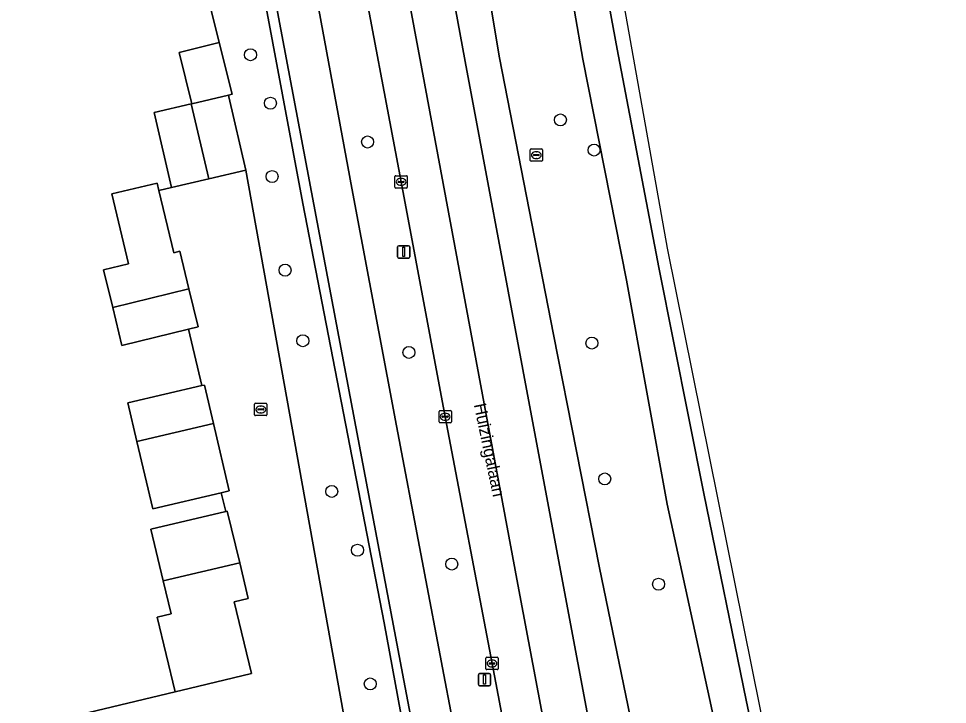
# Model space of a CAD drawing. Extents: x 158472 to 159562, y 388525 to 389606.
# Drawn here: x 159469.3 to 159544.8, y 388813.8 to 388869.6 of the extents above; entities that cross this region are included whole.
import ezdxf

# ---------------------------------------------------------------- set-up
doc = ezdxf.new("R2010")
doc.units = 0
for name, color, linetype in [('IMGEO_Berm_groen', 7, 'Continuous'), ('IMGEO_Boom', 7, 'Continuous'), ('IMGEO_Erf', 7, 'Continuous'), ('IMGEO_Fietspad_gesloten', 7, 'Continuous'), ('IMGEO_Groenvoorziening', 7, 'Continuous'), ('IMGEO_Hek', 7, 'Continuous'), ('IMGEO_Kolk', 7, 'Continuous'), ('IMGEO_Lichtmast', 7, 'Continuous'), ('IMGEO_Openbare_ruimte_label', 7, 'Continuous'), ('IMGEO_OVBaan_gesloten', 7, 'Continuous'), ('IMGEO_Pand', 7, 'Continuous'), ('IMGEO_Rijbaan_lokaal_open', 7, 'Continuous'), ('IMGEO_Rijbaan_regionaal_gesloten', 7, 'Continuous'), ('IMGEO_Rioolput', 7, 'Continuous')]:
    doc.layers.add(name, color=color, linetype=linetype)

msp = doc.modelspace()

# ---------------------------------------------------------------- linework, layer by layer
at = {"layer": 'IMGEO_Berm_groen'}
for points in [[(159467.478, 389023.699), (159470.301, 389005.994), (159471.774, 388996.499), (159472.31, 388993.304), (159475.549, 388973.246), (159478.766, 388953.719), (159482.143, 388933.991), (159485.67, 388913.95), (159489.184, 388894.688), (159492.913, 388874.66), (159496.396, 388855.827), (159500.006, 388836.494), (159503.973, 388815.676), (159507.842, 388795.4), (159511.323, 388776.734), (159513.941, 388762.547), (159517.26, 388745.524), (159519.974, 388732.862), (159523.276, 388718.281), (159528.357, 388697.84), (159528.818, 388695.732), (159529.803, 388691.488)], [(159482.917, 388995.883), (159486.108, 388976.474), (159489.898, 388953.886), (159492.811, 388936.552), (159495.989, 388917.78), (159498.945, 388901.976), (159502.071, 388885.298), (159505.613, 388866.14), (159510.303, 388841.09), (159513.506, 388823.883), (159518.588, 388796.878)], [(159539.406, 388763.206), (159535.379, 388781.658), (159531.832, 388798.178), (159528.458, 388814.204), (159525.014, 388830.993), (159521.357, 388849.395), (159517.973, 388867.141), (159514.106, 388888.012), (159510.949, 388905.18), (159507.32, 388925.719), (159503.938, 388945.047), (159500.206, 388967.141), (159496.79, 388988.209), (159496.379, 388990.721), (159495.706, 388994.215)], [(159517.25, 388771.049), (159515.648, 388778.113), (159513.605, 388787.293), (159511.785, 388796.128), (159507.786, 388817.176), (159503.98, 388837.245), (159500.395, 388856.346), (159496.797, 388875.452), (159493.041, 388895.542)], [(159485.083, 388893.722), (159492.403, 388854.591), (159499.011, 388820.492), (159508.014, 388771.508), (159512.222, 388749.874), (159514.889, 388736.915)], [(159505.196, 388885.579), (159508.393, 388866.43), (159512.8, 388843.923), (159516.524, 388824.955), (159520.263, 388806.819), (159522.569, 388795.507), (159528.236, 388769.573), (159532.474, 388753.472), (159538.23, 388754.724), (159532.257, 388781.219), (159529, 388797.633), (159525.61, 388813.699), (159522.041, 388830.122), (159518.725, 388848.359), (159515.161, 388866.334), (159511.793, 388885.875)], [(159511.793, 388885.875), (159515.161, 388866.334), (159518.725, 388848.359), (159522.041, 388830.122), (159525.61, 388813.699), (159529, 388797.633), (159532.257, 388781.219), (159538.23, 388754.724), (159532.474, 388753.472), (159528.236, 388769.573), (159522.569, 388795.507), (159520.263, 388806.819), (159516.524, 388824.955), (159512.8, 388843.923), (159508.393, 388866.43), (159505.196, 388885.579)], [(159514.099, 388744.784), (159510.743, 388761.843), (159508.003, 388776.398), (159504.686, 388794.446), (159500.624, 388815.778), (159496.891, 388835.426), (159493.117, 388855.5), (159489.641, 388873.942)]]:
    msp.add_lwpolyline(points, dxfattribs=at)
at = {"layer": 'IMGEO_Boom'}
for centre in [(159488.144, 388866.691), (159489.766, 388862.744), (159513.348, 388861.382), (159497.671, 388859.59), (159516.086, 388858.932), (159489.902, 388856.777), (159490.953, 388849.163), (159492.398, 388843.429), (159515.911, 388843.236), (159501.029, 388842.479), (159516.95, 388832.184), (159494.749, 388831.175), (159496.847, 388826.387), (159504.512, 388825.265), (159521.333, 388823.622), (159497.888, 388815.513)]:
    msp.add_circle(centre, 0.489, dxfattribs=at)
at = {"layer": 'IMGEO_Erf'}
msp.add_lwpolyline([(159459.576, 388809.497), (159482.017, 388814.871), (159480.565, 388820.93), (159481.702, 388821.202), (159481.054, 388823.901), (159480.05, 388828.087), (159486.125, 388829.545), (159485.755, 388831.05), (159480.195, 388829.747), (159478.91, 388835.233), (159478.177, 388838.363), (159484.184, 388839.771), (159483.101, 388844.376), (159477.685, 388843.051), (159476.934, 388846.12), (159476.184, 388849.187), (159478.22, 388849.685), (159476.867, 388855.361), (159480.552, 388856.239), (159480.696, 388855.637), (159481.725, 388855.9), (159480.303, 388861.984), (159483.325, 388862.69), (159483.371, 388862.701), (159482.329, 388866.877), (159485.605, 388867.694), (159484.515, 388872.067)], dxfattribs=at)
at = {"layer": 'IMGEO_Fietspad_gesloten'}
for points in [[(159517.26, 388745.524), (159513.941, 388762.547), (159511.323, 388776.734), (159507.842, 388795.4), (159503.973, 388815.676), (159500.006, 388836.494), (159496.396, 388855.827), (159492.913, 388874.66)], [(159489.641, 388873.942), (159493.117, 388855.5), (159496.891, 388835.426), (159500.624, 388815.778), (159504.686, 388794.446), (159508.003, 388776.398), (159510.743, 388761.843), (159514.099, 388744.784)]]:
    msp.add_lwpolyline(points, dxfattribs=at)
at = {"layer": 'IMGEO_Groenvoorziening'}
for points in [[(159514.889, 388736.915), (159512.222, 388749.874), (159508.014, 388771.508), (159499.011, 388820.492), (159492.403, 388854.591), (159485.083, 388893.722)], [(159484.515, 388872.067), (159485.605, 388867.694), (159486.659, 388863.469), (159486.343, 388863.395), (159486.372, 388863.271), (159487.765, 388857.311), (159498.163, 388799.355), (159496.245, 388798.852), (159500, 388782.976), (159505.841, 388758.28), (159506.82, 388754.141), (159506.85, 388754.013), (159507.799, 388750), (159514.503, 388721.655)]]:
    msp.add_lwpolyline(points, dxfattribs=at)
at = {"layer": 'IMGEO_Hek'}
msp.add_lwpolyline([(159483.101, 388844.376), (159484.184, 388839.771)], dxfattribs=at)
at = {"layer": 'IMGEO_Kolk'}
for p, q in [((159499.894, 388855.92), (159499.894, 388856.772)), ((159499.969, 388856.846), (159500.821, 388856.846)), ((159500.895, 388856.772), (159500.895, 388855.92)), ((159500.153, 388856.34), (159500.153, 388856.352)), ((159500.591, 388856.303), (159500.193, 388856.303)), ((159500.196, 388856.389), (159500.594, 388856.389)), ((159500.405, 388856.066), (159500.38, 388856.066)), ((159500.382, 388856.626), (159500.407, 388856.626)), ((159500.637, 388856.352), (159500.637, 388856.34)), ((159500.821, 388855.846), (159499.969, 388855.846)), ((159488.478, 388837.41), (159488.478, 388838.262)), ((159488.553, 388838.336), (159489.405, 388838.336)), ((159488.78, 388837.879), (159489.178, 388837.879)), ((159488.966, 388838.116), (159488.991, 388838.116)), ((159489.479, 388838.262), (159489.479, 388837.41)), ((159489.405, 388837.336), (159488.553, 388837.336)), ((159488.737, 388837.83), (159488.737, 388837.842)), ((159489.175, 388837.793), (159488.777, 388837.793)), ((159488.989, 388837.556), (159488.964, 388837.556)), ((159489.221, 388837.842), (159489.221, 388837.83)), ((159503.479, 388836.819), (159503.479, 388837.671)), ((159503.554, 388837.745), (159504.406, 388837.745)), ((159503.738, 388837.239), (159503.738, 388837.251)), ((159504.176, 388837.202), (159503.778, 388837.202)), ((159503.781, 388837.288), (159504.179, 388837.288)), ((159503.967, 388837.525), (159503.992, 388837.525)), ((159504.222, 388837.251), (159504.222, 388837.239)), ((159504.48, 388837.671), (159504.48, 388836.819)), ((159504.406, 388836.745), (159503.554, 388836.745)), ((159503.99, 388836.965), (159503.965, 388836.965)), ((159507.285, 388816.75), (159507.285, 388817.602)), ((159507.36, 388817.676), (159508.212, 388817.676)), ((159508.286, 388817.602), (159508.286, 388816.75)), ((159507.544, 388817.17), (159507.544, 388817.182)), ((159507.982, 388817.133), (159507.584, 388817.133)), ((159507.587, 388817.219), (159507.985, 388817.219)), ((159507.796, 388816.896), (159507.771, 388816.896)), ((159507.773, 388817.456), (159507.798, 388817.456)), ((159508.028, 388817.182), (159508.028, 388817.17)), ((159508.212, 388816.676), (159507.36, 388816.676))]:
    msp.add_line(p, q, dxfattribs=at)
for points in [[(159499.894, 388855.92), (159499.894, 388856.772)], [(159499.969, 388856.846), (159500.821, 388856.846)], [(159500.895, 388856.772), (159500.895, 388855.92)], [(159500.821, 388855.846), (159499.969, 388855.846)], [(159488.478, 388837.41), (159488.478, 388838.262)], [(159488.553, 388838.336), (159489.405, 388838.336)], [(159489.479, 388838.262), (159489.479, 388837.41)], [(159489.405, 388837.336), (159488.553, 388837.336)], [(159503.479, 388836.819), (159503.479, 388837.671)], [(159503.554, 388837.745), (159504.406, 388837.745)], [(159504.48, 388837.671), (159504.48, 388836.819)], [(159504.406, 388836.745), (159503.554, 388836.745)], [(159507.285, 388816.75), (159507.285, 388817.602)], [(159507.36, 388817.676), (159508.212, 388817.676)], [(159508.286, 388817.602), (159508.286, 388816.75)], [(159508.212, 388816.676), (159507.36, 388816.676)]]:
    msp.add_lwpolyline(points, dxfattribs=at)
for centre, radius, start, end in [((159499.971, 388856.77), 0.0765, 91.55205, 178.44795), ((159499.971, 388856.77), 0.0765, 91.55205, 178.44795), ((159500.819, 388856.77), 0.0765, 1.55205, 88.44795), ((159500.819, 388856.77), 0.0765, 1.55205, 88.44795), ((159500.193, 388856.349), 0.0403, 85.87752, 175.75265), ((159500.19, 388856.339), 0.0366, 178.93798, 274.71019), ((159500.594, 388856.346), 0.043, 264.86636, 352.45326), ((159500.598, 388856.351), 0.0386, 1.73085, 96.63898), ((159499.971, 388855.922), 0.0765, 181.55205, 268.44795), ((159499.971, 388855.922), 0.0765, 181.55205, 268.44795), ((159500.819, 388855.922), 0.0765, 271.55205, 358.44795), ((159500.819, 388855.922), 0.0765, 271.55205, 358.44795), ((159488.555, 388838.26), 0.0765, 91.55205, 178.44795), ((159488.555, 388838.26), 0.0765, 91.55205, 178.44795), ((159488.777, 388837.839), 0.0403, 85.87752, 175.75265), ((159489.182, 388837.841), 0.0386, 1.73085, 96.63898), ((159489.403, 388838.26), 0.0765, 1.55205, 88.44795), ((159489.403, 388838.26), 0.0765, 1.55205, 88.44795), ((159488.555, 388837.412), 0.0765, 181.55205, 268.44795), ((159488.555, 388837.412), 0.0765, 181.55205, 268.44795), ((159488.774, 388837.829), 0.0366, 178.93798, 274.71019), ((159489.178, 388837.836), 0.043, 264.86636, 352.45326), ((159489.403, 388837.412), 0.0765, 271.55205, 358.44795), ((159489.403, 388837.412), 0.0765, 271.55205, 358.44795), ((159503.556, 388837.669), 0.0765, 91.55205, 178.44795), ((159503.556, 388837.669), 0.0765, 91.55205, 178.44795), ((159503.778, 388837.248), 0.0403, 85.87752, 175.75265), ((159503.775, 388837.238), 0.0366, 178.93798, 274.71019), ((159504.179, 388837.245), 0.043, 264.86636, 352.45326), ((159504.183, 388837.25), 0.0386, 1.73085, 96.63898), ((159504.404, 388837.669), 0.0765, 1.55205, 88.44795), ((159504.404, 388837.669), 0.0765, 1.55205, 88.44795), ((159503.556, 388836.821), 0.0765, 181.55205, 268.44795), ((159503.556, 388836.821), 0.0765, 181.55205, 268.44795), ((159504.404, 388836.821), 0.0765, 271.55205, 358.44795), ((159504.404, 388836.821), 0.0765, 271.55205, 358.44795), ((159507.362, 388817.6), 0.0765, 91.55205, 178.44795), ((159507.362, 388817.6), 0.0765, 91.55205, 178.44795), ((159508.21, 388817.6), 0.0765, 1.55205, 88.44795), ((159508.21, 388817.6), 0.0765, 1.55205, 88.44795), ((159507.362, 388816.752), 0.0765, 181.55205, 268.44795), ((159507.362, 388816.752), 0.0765, 181.55205, 268.44795), ((159507.584, 388817.179), 0.0403, 85.87752, 175.75265), ((159507.581, 388817.169), 0.0366, 178.93798, 274.71019), ((159507.985, 388817.176), 0.043, 264.86636, 352.45326), ((159507.989, 388817.181), 0.0386, 1.73085, 96.63898), ((159508.21, 388816.752), 0.0765, 271.55205, 358.44795), ((159508.21, 388816.752), 0.0765, 271.55205, 358.44795)]:
    msp.add_arc(centre, radius, start, end, dxfattribs=at)
for centre, major_axis, ratio, start_param, end_param in [((159500.381, 388856.346), (-0.387, 0.002), 0.722429, 4.712389, 7.853982), ((159500.406, 388856.346), (-0.39, 0.002), 0.717154, 1.570796, 4.712389), ((159488.965, 388837.836), (-0.387, 0.002), 0.722429, 4.712389, 7.853982), ((159488.99, 388837.836), (-0.39, 0.002), 0.717154, 1.570796, 4.712389), ((159503.966, 388837.245), (-0.387, 0.002), 0.722429, 4.712389, 7.853982), ((159503.991, 388837.245), (-0.39, 0.002), 0.717154, 1.570796, 4.712389), ((159507.772, 388817.176), (-0.387, 0.002), 0.722429, 4.712389, 7.853982), ((159507.797, 388817.176), (-0.39, 0.002), 0.717154, 1.570796, 4.712389)]:
    msp.add_ellipse(centre, major_axis=major_axis, ratio=ratio, start_param=start_param, end_param=end_param, dxfattribs=at)
at = {"layer": 'IMGEO_Lichtmast'}
for p, q in [((159500.106, 388850.253), (159500.106, 388851.053)), ((159500.106, 388851.053), (159500.106, 388850.253)), ((159500.206, 388851.153), (159500.996, 388851.153)), ((159500.996, 388851.153), (159500.206, 388851.153)), ((159501.096, 388851.053), (159501.096, 388850.253)), ((159501.096, 388850.253), (159501.096, 388851.053)), ((159500.996, 388850.153), (159500.206, 388850.153)), ((159500.206, 388850.153), (159500.996, 388850.153)), ((159506.675, 388815.465), (159506.675, 388816.265)), ((159506.675, 388816.265), (159506.675, 388815.465)), ((159506.775, 388816.365), (159507.565, 388816.365)), ((159507.565, 388816.365), (159506.775, 388816.365)), ((159507.665, 388816.265), (159507.665, 388815.465)), ((159507.665, 388815.465), (159507.665, 388816.265)), ((159507.565, 388815.365), (159506.775, 388815.365)), ((159506.775, 388815.365), (159507.565, 388815.365))]:
    msp.add_line(p, q, dxfattribs=at)
for points in [[(159500.526, 388851.028), (159500.676, 388851.028), (159500.676, 388850.278), (159500.526, 388850.278), (159500.526, 388851.028)], [(159507.095, 388816.24), (159507.245, 388816.24), (159507.245, 388815.49), (159507.095, 388815.49), (159507.095, 388816.24)]]:
    msp.add_lwpolyline(points, dxfattribs=at)
for centre, start, end in [((159500.206, 388851.053), 90, 180), ((159500.206, 388851.053), 90, 180), ((159500.996, 388851.053), 0, 90), ((159500.996, 388851.053), 360, 90), ((159500.206, 388850.253), 180, 270), ((159500.206, 388850.253), 180, 270), ((159500.996, 388850.253), 270, 0), ((159500.996, 388850.253), 270, 0), ((159506.775, 388816.265), 90, 180), ((159506.775, 388816.265), 90, 180), ((159507.565, 388816.265), 0, 90), ((159507.565, 388816.265), 360, 90), ((159506.775, 388815.465), 180, 270), ((159506.775, 388815.465), 180, 270), ((159507.565, 388815.465), 270, 0), ((159507.565, 388815.465), 270, 0)]:
    msp.add_arc(centre, 0.1, start, end, dxfattribs=at)
at = {"layer": 'IMGEO_OVBaan_gesloten'}
for points in [[(159544.826, 388745.703), (159530.299, 388810.06), (159522.054, 388850.953), (159497.362, 388989.594), (159489.804, 389018.46), (159488.502, 389027.728), (159488.262, 389028.361), (159486.421, 389034.115), (159484.989, 389039.951), (159484.4, 389042.898), (159483.906, 389045.749), (159479.446, 389075.467), (159478.938, 389078.898), (159472.219, 389077.802), (159472.659, 389074.837), (159473.875, 389066.75), (159476.304, 389050.543), (159477.197, 389044.426), (159477.556, 389041.831)], [(159479.118, 388997.135), (159479.472, 388994.744), (159482.712, 388975.037), (159486.399, 388953.032), (159489.225, 388936.295), (159492.448, 388917.152), (159495.384, 388901.361), (159498.504, 388884.708), (159502.077, 388865.538), (159506.726, 388840.612), (159509.981, 388823.168), (159514.258, 388800.407)], [(159518.588, 388796.878), (159513.506, 388823.883), (159510.303, 388841.09), (159505.613, 388866.14), (159502.071, 388885.298), (159498.945, 388901.976), (159495.989, 388917.78), (159492.811, 388936.552), (159489.898, 388953.886), (159486.108, 388976.474), (159482.917, 388995.883)], [(159495.706, 388994.215), (159496.379, 388990.721), (159496.79, 388988.209), (159500.206, 388967.141), (159503.938, 388945.047), (159507.32, 388925.719), (159510.949, 388905.18), (159514.106, 388888.012), (159517.973, 388867.141), (159521.357, 388849.395), (159525.014, 388830.993), (159528.458, 388814.204), (159531.832, 388798.178), (159535.379, 388781.658), (159539.406, 388763.206)]]:
    msp.add_lwpolyline(points, dxfattribs=at)
at = {"layer": 'IMGEO_Pand'}
for points in [[(159485.605, 388867.694), (159482.329, 388866.877), (159483.371, 388862.701), (159486.343, 388863.395), (159486.659, 388863.469)], [(159486.372, 388863.271), (159486.343, 388863.395), (159483.371, 388862.701), (159483.325, 388862.69), (159484.745, 388856.605), (159487.765, 388857.311)], [(159483.325, 388862.69), (159480.303, 388861.984), (159481.725, 388855.9), (159484.745, 388856.605)], [(159476.934, 388846.12), (159483.134, 388847.635), (159482.384, 388850.703), (159481.9, 388850.584), (159480.696, 388855.637), (159480.552, 388856.239), (159476.867, 388855.361), (159478.22, 388849.685), (159476.184, 388849.187)], [(159483.134, 388847.635), (159476.934, 388846.12), (159477.685, 388843.051), (159483.101, 388844.376), (159483.884, 388844.567)], [(159478.91, 388835.233), (159485.128, 388836.692), (159484.395, 388839.82), (159484.184, 388839.771), (159478.177, 388838.363)], [(159478.91, 388835.233), (159480.195, 388829.747), (159485.755, 388831.05), (159486.413, 388831.204), (159485.128, 388836.692)], [(159487.264, 388825.359), (159486.252, 388829.576), (159486.125, 388829.545), (159480.05, 388828.087), (159481.054, 388823.901)], [(159487.264, 388825.359), (159481.054, 388823.901), (159481.702, 388821.202), (159480.565, 388820.93), (159482.017, 388814.871), (159483.156, 388815.144), (159488.221, 388816.357), (159486.82, 388822.195), (159487.958, 388822.468)]]:
    msp.add_lwpolyline(points, close=True, dxfattribs=at)
at = {"layer": 'IMGEO_Rijbaan_lokaal_open'}
msp.add_lwpolyline([(159498.163, 388799.355), (159487.765, 388857.311), (159484.745, 388856.605), (159481.725, 388855.9), (159480.696, 388855.637), (159481.9, 388850.584), (159482.384, 388850.703), (159483.134, 388847.635), (159483.884, 388844.567), (159483.101, 388844.376), (159484.184, 388839.771), (159484.395, 388839.82), (159485.128, 388836.692), (159486.413, 388831.204), (159485.755, 388831.05), (159486.125, 388829.545), (159486.252, 388829.576), (159487.264, 388825.359), (159487.958, 388822.468), (159486.82, 388822.195), (159488.221, 388816.357), (159483.156, 388815.144), (159482.017, 388814.871), (159459.576, 388809.497)], dxfattribs=at)
at = {"layer": 'IMGEO_Rijbaan_regionaal_gesloten'}
for points in [[(159470.811, 389028.633), (159473.508, 389011.465), (159476.144, 388994.722), (159476.384, 388993.3), (159479.5, 388974.111), (159482.677, 388954.955), (159486.052, 388934.798), (159489.618, 388914.651), (159493.041, 388895.542), (159496.797, 388875.452), (159500.395, 388856.346), (159503.98, 388837.245), (159507.786, 388817.176), (159511.785, 388796.128), (159513.605, 388787.293), (159515.648, 388778.113), (159517.25, 388771.049)], [(159514.258, 388800.407), (159509.981, 388823.168), (159506.726, 388840.612), (159502.077, 388865.538), (159498.504, 388884.708), (159495.384, 388901.361), (159492.448, 388917.152), (159489.225, 388936.295), (159486.399, 388953.032), (159482.712, 388975.037), (159479.472, 388994.744), (159479.118, 388997.135)]]:
    msp.add_lwpolyline(points, dxfattribs=at)
at = {"layer": 'IMGEO_Rioolput'}
for p, q in [((159510.966, 388859.022), (159511.818, 388859.022)), ((159510.891, 388858.096), (159510.891, 388858.948)), ((159511.15, 388858.516), (159511.15, 388858.528)), ((159511.588, 388858.479), (159511.19, 388858.479)), ((159511.193, 388858.565), (159511.591, 388858.565)), ((159511.379, 388858.802), (159511.404, 388858.802)), ((159511.634, 388858.528), (159511.634, 388858.516)), ((159511.892, 388858.948), (159511.892, 388858.096)), ((159511.818, 388858.022), (159510.966, 388858.022)), ((159511.402, 388858.242), (159511.377, 388858.242))]:
    msp.add_line(p, q, dxfattribs=at)
for points in [[(159510.966, 388859.022), (159511.818, 388859.022)], [(159510.891, 388858.096), (159510.891, 388858.948)], [(159511.892, 388858.948), (159511.892, 388858.096)], [(159511.818, 388858.022), (159510.966, 388858.022)]]:
    msp.add_lwpolyline(points, dxfattribs=at)
for centre, radius, start, end in [((159510.968, 388858.946), 0.0765, 91.55205, 178.44795), ((159510.968, 388858.946), 0.0765, 91.55205, 178.44795), ((159511.816, 388858.946), 0.0765, 1.55205, 88.44795), ((159511.816, 388858.946), 0.0765, 1.55205, 88.44795), ((159511.19, 388858.525), 0.0403, 85.87752, 175.75265), ((159511.187, 388858.515), 0.0366, 178.93798, 274.71019), ((159511.591, 388858.522), 0.043, 264.86636, 352.45326), ((159511.595, 388858.527), 0.0386, 1.73085, 96.63898), ((159510.968, 388858.098), 0.0765, 181.55205, 268.44795), ((159510.968, 388858.098), 0.0765, 181.55205, 268.44795), ((159511.816, 388858.098), 0.0765, 271.55205, 358.44795), ((159511.816, 388858.098), 0.0765, 271.55205, 358.44795)]:
    msp.add_arc(centre, radius, start, end, dxfattribs=at)
for centre, major_axis, ratio, start_param, end_param in [((159511.378, 388858.522), (-0.387, 0.002), 0.722429, 4.712389, 7.853982), ((159511.403, 388858.522), (-0.39, 0.002), 0.717154, 1.570796, 4.712389)]:
    msp.add_ellipse(centre, major_axis=major_axis, ratio=ratio, start_param=start_param, end_param=end_param, dxfattribs=at)

# ---------------------------------------------------------------- texts
at = {"layer": 'IMGEO_Openbare_ruimte_label'}
msp.add_text('Huizingalaan', height=1, rotation=281.77063, dxfattribs=at).set_placement((159506.301, 388838.229))

doc.saveas('drawing.dxf')
